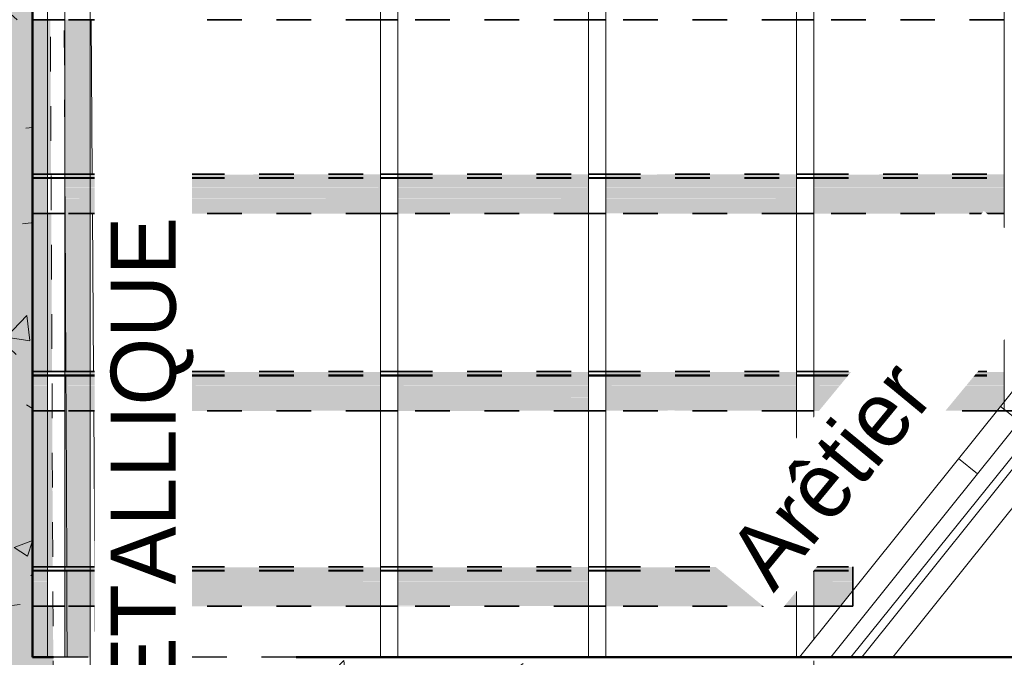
# Model space of a CAD drawing. Header units: metres. Extents: x -16.9 to 14.1, y -9.7 to 11.
# Tile 651 of 656: x 6 to 8.9, y 2.6 to 4.4. Entities that reach past the tile are written whole.
import ezdxf

# ---------------------------------------------------------------- set-up
doc = ezdxf.new("R2010")
doc.units = ezdxf.units.M
doc.linetypes.add('Tiret', pattern=[0.00635, 0.003175, -0.003175])
for name, color, linetype, lineweight in [('A-DETL', 90, 'Continuous', 18), ('A-DETL-GENF', 92, 'Continuous', 18), ('A-ROOF', 132, 'Continuous', 18), ('A-WALL', 113, 'Continuous', 25), ('A-WALL-HDLN', 110, 'Tiret', 25), ('A-WALL-PATT', 111, 'Continuous', 50), ('G-ANNO-SYMB', 111, 'Continuous', 9), ('G-ANNO-TEXT', 231, 'Continuous', 9), ('S-BEAM', 12, 'Continuous', 18), ('S-BEAM-HDLN', 1, 'Tiret', 18)]:
    doc.layers.add(name, color=color, linetype=linetype, lineweight=lineweight)
doc.styles.add('Bodoni MT_B_I', font='BOD_BI.TTF', dxfattribs={"height": 0.1875})
pattern_1 = [(50, (0, 0), (0.546555, -0.047815), [0.05715, -0.62865]), (355, (0, 0), (-0.105728, 0.573166), [0.04572, -0.50292]), (100.451, (0.04555, -0.004), (0.440828, 0.52535), [0.04857, -0.53427]), (46.184, (0, 0.1524), (0.813237, -0.12613), [0.08572, -0.94297]), (96.636, (0.0678, 0.1419), (0.71221, 0.74229), [0.07286, -0.80141]), (351.184, (0, 0.1524), (0.712217, 0.742274), [0.06858, -0.75438]), (21, (0.0762, 0.1143), (0.454846, -0.306795), [0.05715, -0.62865]), (326, (0.0762, 0.1143), (0.185405, 0.55256), [0.04572, -0.50292]), (71.451, (0.1141, 0.08873), (0.64025, 0.245763), [0.04857, -0.53427]), (37.5, (0, 0), (0.009261, 0.2536672), [0.02515, -0.47168, 0.02515, -0.48539, -0.50482]), (37.5, (0, 0), (0.009261, 0.2536672), [-1.007, 0.02515, -0.47968]), (7.5, (0, 0), (0.200456, 0.300546), [0.02515, -0.26594, 0.02515, -0.46025, -0.1924]), (7.5, (0, 0), (0.200456, 0.300546), [-0.77648, 0.02515, -0.16726]), (327.5, (-0.16993, 0), (0.406768, -0.0171882), [0.02515, -0.16535, 0.02515, -0.56921, -0.78867]), (327.5, (-0.16993, 0), (0.406768, -0.0171882), [-0.78486, 0.02515, -0.76352]), (317.5, (-0.24613, 0), (0.444383, 0.076279), [0.02515, -0.2225, 0.02515, -0.36957, -0.56007]), (317.5, (-0.24613, 0), (0.444383, 0.076279), [-0.64237, 0.02515, -0.53492])]

# ---------------------------------------------------------------- blocks, each defined once
blk = doc.blocks.new('Ossature 1 - Ossature 1-5033209-PH R_1 PROJET toiture haute')
at = {"layer": 'S-BEAM', "linetype": 'Tiret'}
h = blk.add_hatch(color=256, dxfattribs=at)
h.paths.add_polyline_path([(6.1199, 1.4244), (6.1319, 1.4245), (6.1314, 1.545), (6.1199, 1.545)])
h.paths.add_polyline_path([(6.1199, 1.6581), (6.1309, 1.6581), (6.1286, 2.1479), (6.1199, 2.1479), (6.1199, 1.799)])
h.paths.add_polyline_path([(6.1199, 2.261), (6.1281, 2.261), (6.1272, 2.4522), (6.1199, 2.4522)])
h.paths.add_polyline_path([(6.1199, 2.5622), (6.1267, 2.5622), (6.126, 2.7094), (6.1199, 2.7094), (6.1199, 2.6487)])
h.paths.add_polyline_path([(6.1199, 2.8226), (6.1255, 2.8226), (6.1235, 3.2727), (6.1199, 3.2727), (6.1199, 3.0736)])
h.paths.add_polyline_path([(6.123, 3.3859), (6.1209, 3.8419), (6.1199, 3.8419), (6.1199, 3.3859)])
at = {"layer": 'S-BEAM'}
for p, q in [((6.1203, 3.955), (6.1199, 4.0521)), ((6.123, 3.3858), (6.1209, 3.8419)), ((6.1255, 2.8226), (6.1235, 3.2727)), ((6.1267, 2.5622), (6.126, 2.7094))]:
    blk.add_line(p, q, dxfattribs=at)
at = {"layer": 'S-BEAM-HDLN'}
for p, q in [((6.0749, 5.1517), (6.0919, 1.4243)), ((6.1198, 4.0697), (6.1149, 5.1519)), ((6.1209, 3.8419), (6.1203, 3.955)), ((6.1235, 3.2728), (6.123, 3.3858)), ((6.126, 2.7095), (6.1255, 2.8225))]:
    blk.add_line(p, q, dxfattribs=at)

msp = doc.modelspace()

# ---------------------------------------------------------------- hatches: boundary and pattern name
at = {"layer": 'A-DETL-GENF'}
h = msp.add_hatch(color=10, dxfattribs=at)
h.paths.add_polyline_path([(-9.3301, 1.264), (-9.2502, 1.264), (-9.2502, 1.5205), (-9.3301, 1.5205), (-9.3301, 1.3741)])
h.paths.add_polyline_path([(-6.5209, 1.264), (6.2436, 1.264), (6.2436, 1.545), (6.1814, 1.545), (6.1819, 1.4245), (6.1419, 1.4243), (6.1414, 1.545), (6.0769, 1.5453), (6.0769, 1.6581), (6.1408, 1.6581), (6.1378, 2.1479), (6.0769, 2.1482), (6.0769, 2.261), (6.1381, 2.261), (6.136, 2.7094), (6.0769, 2.7098), (6.0769, 2.8226), (6.1355, 2.8226), (6.1335, 3.2727), (6.0769, 3.2731), (6.0769, 3.3859), (6.133, 3.3859), (6.1309, 3.8419), (6.0769, 3.8422), (6.0769, 3.955), (6.1303, 3.955), (6.1283, 4.4009), (6.0769, 4.4013), (6.0769, 4.5141), (6.1278, 4.5141), (6.1249, 4.9701), (6.0769, 4.9704), (6.0769, 5.0832), (6.1252, 5.0832), (6.1249, 5.1517), (6.1649, 5.1519), (6.1652, 5.0832), (6.2436, 5.0832), (6.2436, 5.7976), (-9.3301, 5.7371), (-9.3301, 5.0709), (-9.2502, 5.0709), (-9.2502, 5.0917), (-9.2102, 5.0917), (-9.2102, 4.8331), (5.8886, 4.8329), (5.8886, 4.721), (-9.2102, 4.721), (-9.2102, 4.1726), (5.8886, 4.1725), (5.8886, 4.0605), (-9.2102, 4.0605), (-9.2102, 3.5154), (5.8886, 3.5152), (5.8886, 3.4033), (-9.2102, 3.4033), (-9.2102, 2.8558), (5.8886, 2.8556), (5.8886, 2.7436), (-9.2102, 2.7436), (-9.2102, 2.1957), (5.8886, 2.1955), (5.8887, 2.0836), (-9.2102, 2.0836), (-9.2102, 1.5316), (1.9838, 1.5316), (1.9838, 1.6304), (2.7838, 1.6304), (2.7838, 1.5316), (2.8988, 1.5316), (2.8988, 1.6304), (3.6988, 1.6304), (3.6988, 1.5316), (5.8887, 1.5314), (5.8887, 1.4195), (-9.2102, 1.4195), (-9.2102, 1.264), (-6.9726, 1.264)])
h.paths.add_polyline_path([(-9.2502, 1.6337), (-9.2502, 2.1289), (-9.3301, 2.1289), (-9.3301, 1.6337)])
h.paths.add_polyline_path([(6.1819, 1.6581), (6.2436, 1.6581), (6.2436, 2.1479), (6.1786, 2.1479), (6.1809, 1.6581)])
h.paths.add_polyline_path([(-9.2502, 2.2421), (-9.2502, 2.6859), (-9.3301, 2.6859), (-9.3301, 2.2421)])
h.paths.add_polyline_path([(6.1781, 2.261), (6.2436, 2.261), (6.2436, 2.4522), (6.1772, 2.4522)])
h.paths.add_polyline_path([(6.1767, 2.5622), (6.2436, 2.5622), (6.2436, 2.7094), (6.176, 2.7094), (6.1763, 2.6487)])
h.paths.add_polyline_path([(-9.3301, 2.799), (-9.2502, 2.799), (-9.2502, 3.2534), (-9.3301, 3.2534), (-9.3301, 3.0736)])
h.paths.add_polyline_path([(6.1819, 2.8226), (6.2436, 2.8226), (6.2436, 3.2727), (6.1735, 3.2727), (6.1755, 2.8226)])
h.paths.add_polyline_path([(-9.2502, 3.3666), (-9.2502, 3.8267), (-9.3301, 3.8267), (-9.3301, 3.3666)])
h.paths.add_polyline_path([(6.1819, 3.3859), (6.2436, 3.3859), (6.2436, 3.8419), (6.1709, 3.8419), (6.173, 3.3859)])
h.paths.add_polyline_path([(-9.2502, 3.9398), (-9.2502, 4.3877), (-9.3301, 4.3877), (-9.3301, 3.9398)])
h.paths.add_polyline_path([(6.1819, 3.955), (6.2436, 3.955), (6.2436, 4.4009), (6.1683, 4.4009), (6.1703, 3.955)])
h.paths.add_polyline_path([(-9.3301, 4.5008), (-9.2502, 4.5008), (-9.2502, 4.9577), (-9.3301, 4.9577), (-9.3301, 4.773)])
h.paths.add_polyline_path([(6.1678, 4.5141), (6.2436, 4.5141), (6.2436, 4.9701), (6.1657, 4.9701), (6.1666, 4.773)])
h.paths.add_polyline_path([(5.8885, 5.1952), (-9.2303, 5.1952), (-9.2303, 5.3073), (5.8885, 5.3071), (5.8885, 5.1961)])
at = {"layer": 'A-WALL-PATT', "lineweight": 18}
h = msp.add_hatch(dxfattribs=at)
h.set_pattern_fill('FP_1', color=256, style=0, pattern_type=2)
h.set_pattern_definition(pattern_1)
h.paths.add_polyline_path([(5.8569, -1.4335), (6.0769, -1.4335), (6.0769, -1.3975), (5.8569, -1.3975)])
h.paths.add_polyline_path([(5.8569, -0.1975), (6.0769, -0.1975), (6.0769, 5.1511), (5.8569, 5.1503), (5.8569, -0.1878)])
h = msp.add_hatch(dxfattribs=at)
h.set_pattern_fill('FP_1', color=256, style=0, pattern_type=2)
h.set_pattern_definition(pattern_1)
h.paths.add_polyline_path([(9.7408, 2.4522), (9.9241, 2.4522), (9.9241, 2.5622), (6.8378, 2.5622), (6.8378, 2.4522), (9.2891, 2.4522)])
h.paths.add_polyline_path([(6.0769, 2.4522), (6.1378, 2.4522), (6.1378, 2.5622), (6.0769, 2.5622)])
at = {"layer": 'S-BEAM'}
h = msp.add_hatch(color=9, dxfattribs=at)
h.paths.add_polyline_path([(9.2891, 3.9451), (9.353, 3.9451), (9.353, 3.9543), (8.9309, 3.9543), (8.9309, 3.9451)])
h.paths.add_polyline_path([(8.8809, 3.9451), (8.8809, 3.9543), (8.3309, 3.9543), (8.3309, 3.9451), (8.3856, 3.9451)])
h.paths.add_polyline_path([(8.2809, 3.9451), (8.2809, 3.9543), (7.7309, 3.9543), (7.7309, 3.9451)])
h.paths.add_polyline_path([(7.6809, 3.9451), (7.6809, 3.9543), (7.1309, 3.9543), (7.1309, 3.9451), (7.4822, 3.9451)])
h.paths.add_polyline_path([(7.0809, 3.9451), (7.0809, 3.9543), (6.5309, 3.9543), (6.5309, 3.9451), (6.5788, 3.9451)])
h.paths.add_polyline_path([(6.4809, 3.9451), (6.4809, 3.9543), (6.1699, 3.9543), (6.1699, 3.9451)])
h.paths.add_polyline_path([(6.1199, 3.9451), (6.1199, 3.9543), (6.0769, 3.9543), (6.0769, 3.9451)])
h = msp.add_hatch(color=9, dxfattribs=at)
h.paths.add_polyline_path([(8.8809, 3.9543), (8.8809, 3.955), (8.3856, 3.9543)])
h.paths.add_polyline_path([(8.2809, 3.9543), (8.2809, 3.955), (7.7309, 3.9543)])
h.paths.add_polyline_path([(7.6809, 3.9543), (7.6809, 3.955), (7.4822, 3.9543)])
h.paths.add_polyline_path([(7.0809, 3.9543), (7.0809, 3.955), (6.5788, 3.9543)])
h.paths.add_polyline_path([(6.4809, 3.9543), (6.4809, 3.955), (6.1699, 3.9543)])
h = msp.add_hatch(color=9, dxfattribs=at)
h.paths.add_polyline_path([(9.2891, 3.9435), (9.353, 3.9435), (9.353, 3.9451), (8.9309, 3.9451), (8.9309, 3.9435)])
h.paths.add_polyline_path([(8.8809, 3.9435), (8.8809, 3.9451), (8.3309, 3.9451), (8.3309, 3.9435), (8.3856, 3.9435)])
h.paths.add_polyline_path([(8.2809, 3.9435), (8.2809, 3.9451), (7.7309, 3.9451), (7.7309, 3.9435)])
h.paths.add_polyline_path([(7.6809, 3.9435), (7.6809, 3.9451), (7.1309, 3.9451), (7.1309, 3.9435), (7.4822, 3.9435)])
h.paths.add_polyline_path([(7.0809, 3.9435), (7.0809, 3.9451), (6.5309, 3.9451), (6.5309, 3.9435), (6.5788, 3.9435)])
h.paths.add_polyline_path([(6.4809, 3.9435), (6.4809, 3.9451), (6.1699, 3.9451), (6.1699, 3.9435)])
h.paths.add_polyline_path([(6.1199, 3.9435), (6.1199, 3.9451), (6.0769, 3.9451), (6.0769, 3.9435)])
h = msp.add_hatch(color=9, dxfattribs=at)
h.paths.add_polyline_path([(9.353, 3.917), (9.353, 3.9435), (8.9309, 3.9435), (8.9309, 3.917), (9.3477, 3.917)])
h.paths.add_polyline_path([(8.8809, 3.917), (8.8809, 3.9435), (8.3309, 3.9435), (8.3309, 3.917), (8.3856, 3.917)])
h.paths.add_polyline_path([(8.2809, 3.917), (8.2809, 3.9435), (7.7309, 3.9435), (7.7309, 3.917)])
h.paths.add_polyline_path([(7.6809, 3.917), (7.6809, 3.9435), (7.1309, 3.9435), (7.1309, 3.917), (7.4822, 3.917)])
h.paths.add_polyline_path([(7.0809, 3.917), (7.0809, 3.9435), (6.5309, 3.9435), (6.5309, 3.917), (6.5788, 3.917)])
h.paths.add_polyline_path([(6.4809, 3.917), (6.4809, 3.9435), (6.1699, 3.9435), (6.1699, 3.917)])
h.paths.add_polyline_path([(6.0769, 3.917), (6.1199, 3.917), (6.1199, 3.9435), (6.0769, 3.9435), (6.0769, 3.9233)])
h = msp.add_hatch(color=9, dxfattribs=at)
h.paths.add_polyline_path([(9.353, 3.9142), (9.353, 3.917), (8.9309, 3.9161), (8.9309, 3.9142), (9.3477, 3.9142)])
h.paths.add_polyline_path([(8.8809, 3.9142), (8.8809, 3.917), (8.3309, 3.9163), (8.3309, 3.9142), (8.3856, 3.9142)])
h.paths.add_polyline_path([(8.2809, 3.9142), (8.2809, 3.917), (7.7309, 3.9165), (7.7309, 3.9142)])
h.paths.add_polyline_path([(7.6809, 3.9142), (7.6809, 3.917), (7.1309, 3.9167), (7.1309, 3.9142), (7.4822, 3.9142)])
h.paths.add_polyline_path([(7.0809, 3.9142), (7.0809, 3.917), (6.5309, 3.9168), (6.5309, 3.9142), (6.5788, 3.9142)])
h.paths.add_polyline_path([(6.4809, 3.9142), (6.4809, 3.917), (6.1699, 3.9169), (6.1699, 3.9142)])
h.paths.add_polyline_path([(6.1199, 3.9142), (6.1199, 3.917), (6.0769, 3.917), (6.0769, 3.9142)])
h = msp.add_hatch(color=9, dxfattribs=at)
h.paths.add_polyline_path([(9.2891, 3.8844), (9.3486, 3.8844), (9.353, 3.8898), (9.353, 3.9142), (8.9309, 3.9142), (8.9309, 3.8844)])
h.paths.add_polyline_path([(8.8809, 3.8844), (8.8809, 3.9142), (8.3309, 3.9142), (8.3309, 3.8844), (8.3856, 3.8844)])
h.paths.add_polyline_path([(8.2809, 3.8844), (8.2809, 3.9142), (7.7309, 3.9142), (7.7309, 3.8844)])
h.paths.add_polyline_path([(7.6809, 3.8844), (7.6809, 3.9142), (7.1309, 3.9142), (7.1309, 3.8844), (7.4822, 3.8844)])
h.paths.add_polyline_path([(7.0809, 3.8844), (7.0809, 3.9142), (6.5309, 3.9142), (6.5309, 3.8844), (6.5788, 3.8844)])
h.paths.add_polyline_path([(6.4809, 3.8844), (6.4809, 3.9142), (6.1699, 3.9142), (6.1699, 3.8844)])
h.paths.add_polyline_path([(6.0769, 3.8844), (6.1199, 3.8844), (6.1199, 3.9142), (6.0769, 3.9142)])
h = msp.add_hatch(color=9, dxfattribs=at)
h.paths.add_polyline_path([(9.3442, 3.8788), (9.3477, 3.8844), (8.9309, 3.8844), (8.9309, 3.8788), (9.2891, 3.8788)])
h.paths.add_polyline_path([(8.8696, 3.8788), (8.8809, 3.8791), (8.8809, 3.8844), (8.3309, 3.8844), (8.3309, 3.8788), (8.3856, 3.8788)])
h.paths.add_polyline_path([(8.2809, 3.8788), (8.2809, 3.8844), (7.7309, 3.8836), (7.7309, 3.8788)])
h.paths.add_polyline_path([(7.6809, 3.8788), (7.6809, 3.8844), (7.1309, 3.8838), (7.1309, 3.8788), (7.4822, 3.8788)])
h.paths.add_polyline_path([(7.0809, 3.8788), (7.0809, 3.8844), (6.5309, 3.8841), (6.5309, 3.8788), (6.5788, 3.8788)])
h.paths.add_polyline_path([(6.4809, 3.8788), (6.4809, 3.8844), (6.1699, 3.8843), (6.1699, 3.8788)])
h.paths.add_polyline_path([(6.1199, 3.8788), (6.1199, 3.8844), (6.0769, 3.8844), (6.0769, 3.8788)])
h = msp.add_hatch(color=9, dxfattribs=at)
h.paths.add_polyline_path([(9.2891, 3.8436), (9.316, 3.8436), (9.3442, 3.8788), (8.9309, 3.8788), (8.9309, 3.8436)])
h.paths.add_polyline_path([(8.8809, 3.8436), (8.8809, 3.8788), (8.3309, 3.8788), (8.3309, 3.8436), (8.8696, 3.8436)])
h.paths.add_polyline_path([(8.2809, 3.8436), (8.2809, 3.8788), (7.7309, 3.8788), (7.7309, 3.8436)])
h.paths.add_polyline_path([(7.6809, 3.8436), (7.6809, 3.8788), (7.1309, 3.8788), (7.1309, 3.8436), (7.4822, 3.8436)])
h.paths.add_polyline_path([(7.0809, 3.8436), (7.0809, 3.8788), (6.5309, 3.8788), (6.5309, 3.8436), (6.5788, 3.8436)])
h.paths.add_polyline_path([(6.4809, 3.8436), (6.4809, 3.8788), (6.1699, 3.8788), (6.1699, 3.8436)])
h.paths.add_polyline_path([(6.0769, 3.8436), (6.1199, 3.8436), (6.1199, 3.8788), (6.0769, 3.8788)])
h = msp.add_hatch(color=9, dxfattribs=at)
h.paths.add_polyline_path([(9.3146, 3.8419), (9.316, 3.8436), (8.9309, 3.8436), (8.9309, 3.8419), (9.2891, 3.8419)])
h.paths.add_polyline_path([(8.8809, 3.8419), (8.8809, 3.8436), (8.3309, 3.8436), (8.3309, 3.8419), (8.8696, 3.8419)])
h.paths.add_polyline_path([(8.2809, 3.8419), (8.2809, 3.8436), (7.7309, 3.8429), (7.7309, 3.8419)])
h.paths.add_polyline_path([(7.6809, 3.8419), (7.6809, 3.8436), (7.1309, 3.8431), (7.1309, 3.8419), (7.4822, 3.8419)])
h.paths.add_polyline_path([(7.0809, 3.8419), (7.0809, 3.8436), (6.5309, 3.8434), (6.5309, 3.8419), (6.5788, 3.8419)])
h.paths.add_polyline_path([(6.4809, 3.8419), (6.4809, 3.8436), (6.1699, 3.8435), (6.1699, 3.8419)])
h.paths.add_polyline_path([(6.0769, 3.8419), (6.1199, 3.8422), (6.1199, 3.8436), (6.0769, 3.8436), (6.0769, 3.8422)])
msp.add_hatch(color=9, dxfattribs=at).paths.add_polyline_path([(6.1199, 3.3852), (6.1199, 3.3859), (6.0769, 3.3852)])
h = msp.add_hatch(color=9, dxfattribs=at)
h.paths.add_polyline_path([(6.1199, 3.376), (6.1199, 3.3852), (6.0769, 3.3852), (6.0769, 3.376)])
h.paths.add_polyline_path([(6.1699, 3.376), (6.4809, 3.376), (6.4809, 3.3852), (6.1699, 3.3852)])
h.paths.add_polyline_path([(6.5309, 3.376), (7.0809, 3.376), (7.0809, 3.3852), (6.5309, 3.3852)])
h.paths.add_polyline_path([(7.1309, 3.376), (7.6809, 3.376), (7.6809, 3.3852), (7.1309, 3.3852)])
h.paths.add_polyline_path([(7.7309, 3.376), (8.2809, 3.376), (8.2809, 3.3852), (7.7309, 3.3852)])
h.paths.add_polyline_path([(8.3309, 3.376), (8.8809, 3.376), (8.8809, 3.3852), (8.3309, 3.3852)])
h = msp.add_hatch(color=9, dxfattribs=at)
h.paths.add_polyline_path([(6.1199, 3.3743), (6.1199, 3.376), (6.0769, 3.376), (6.0769, 3.3743)])
h.paths.add_polyline_path([(6.1699, 3.3743), (6.4809, 3.3743), (6.4809, 3.376), (6.1699, 3.376)])
h.paths.add_polyline_path([(6.5309, 3.3743), (7.0809, 3.3743), (7.0809, 3.376), (6.5309, 3.376)])
h.paths.add_polyline_path([(7.1309, 3.3743), (7.6809, 3.3743), (7.6809, 3.376), (7.1309, 3.376)])
h.paths.add_polyline_path([(7.7309, 3.3743), (8.2809, 3.3743), (8.2809, 3.376), (7.7309, 3.376)])
h.paths.add_polyline_path([(8.3309, 3.3743), (8.8809, 3.3743), (8.8809, 3.376), (8.3309, 3.376)])
h = msp.add_hatch(color=9, dxfattribs=at)
h.paths.add_polyline_path([(6.1199, 3.3478), (6.1199, 3.3743), (6.0769, 3.3743), (6.0769, 3.3478)])
h.paths.add_polyline_path([(6.1699, 3.3478), (6.4809, 3.3478), (6.4809, 3.3743), (6.1699, 3.3743)])
h.paths.add_polyline_path([(6.5309, 3.3478), (7.0809, 3.3478), (7.0809, 3.3743), (6.5309, 3.3743)])
h.paths.add_polyline_path([(7.1309, 3.3478), (7.6809, 3.3478), (7.6809, 3.3743), (7.1309, 3.3743)])
h.paths.add_polyline_path([(7.7309, 3.3478), (8.2809, 3.3478), (8.2809, 3.3743), (7.7309, 3.3743)])
h.paths.add_polyline_path([(8.3309, 3.3478), (8.8809, 3.3478), (8.8809, 3.3743), (8.3309, 3.3743)])
h = msp.add_hatch(color=9, dxfattribs=at)
h.paths.add_polyline_path([(6.1699, 3.345), (6.4809, 3.3458), (6.4809, 3.3478), (6.1699, 3.3478), (6.1699, 3.3458)])
h.paths.add_polyline_path([(6.0769, 3.345), (6.1199, 3.3458), (6.1199, 3.3478), (6.0769, 3.3478), (6.0769, 3.3458)])
h.paths.add_polyline_path([(6.5309, 3.345), (7.0809, 3.3458), (7.0809, 3.3478), (6.5309, 3.3477), (6.5309, 3.3457)])
h.paths.add_polyline_path([(7.1309, 3.345), (7.6809, 3.3458), (7.6809, 3.3478), (7.1309, 3.3474), (7.1309, 3.3455)])
h.paths.add_polyline_path([(7.7309, 3.345), (8.2809, 3.3458), (8.2809, 3.3478), (7.7309, 3.3472), (7.7309, 3.3454)])
h.paths.add_polyline_path([(8.3309, 3.345), (8.8809, 3.3458), (8.8809, 3.3478), (8.3309, 3.347), (8.3309, 3.3452)])
h = msp.add_hatch(color=9, dxfattribs=at)
h.paths.add_polyline_path([(6.1199, 3.3152), (6.1199, 3.345), (6.0769, 3.345), (6.0769, 3.3152)])
h.paths.add_polyline_path([(6.1699, 3.3152), (6.4809, 3.3152), (6.4809, 3.345), (6.1699, 3.345)])
h.paths.add_polyline_path([(6.5309, 3.3152), (7.0809, 3.3152), (7.0809, 3.345), (6.5309, 3.345)])
h.paths.add_polyline_path([(7.1309, 3.3152), (7.6809, 3.3152), (7.6809, 3.345), (7.1309, 3.345)])
h.paths.add_polyline_path([(7.7309, 3.3152), (8.2809, 3.3152), (8.2809, 3.345), (7.7309, 3.345)])
h.paths.add_polyline_path([(8.3309, 3.3152), (8.8809, 3.3152), (8.8809, 3.345), (8.3309, 3.345)])
h = msp.add_hatch(color=9, dxfattribs=at)
h.paths.add_polyline_path([(6.0769, 3.3096), (6.1199, 3.3096), (6.1199, 3.3152), (6.0769, 3.3152), (6.0769, 3.3116)])
h.paths.add_polyline_path([(6.1699, 3.3096), (6.4809, 3.3096), (6.4809, 3.3152), (6.1699, 3.3151), (6.1699, 3.3115)])
h.paths.add_polyline_path([(6.5309, 3.3096), (7.0809, 3.3096), (7.0809, 3.3152), (6.5309, 3.3149), (6.5309, 3.3113)])
h.paths.add_polyline_path([(7.1309, 3.3096), (7.6809, 3.3105), (7.6809, 3.3152), (7.1309, 3.3146), (7.1309, 3.3109)])
h.paths.add_polyline_path([(7.7309, 3.3096), (8.2809, 3.3101), (8.2809, 3.3152), (7.7309, 3.3152), (7.7309, 3.3104)])
h.paths.add_polyline_path([(8.3309, 3.3096), (8.8809, 3.3096), (8.8809, 3.3152), (8.3309, 3.3152), (8.3309, 3.31)])
h = msp.add_hatch(color=9, dxfattribs=at)
h.paths.add_polyline_path([(6.1199, 3.2744), (6.1199, 3.3096), (6.0769, 3.3096), (6.0769, 3.2744)])
h.paths.add_polyline_path([(6.1699, 3.2744), (6.4809, 3.2744), (6.4809, 3.3096), (6.1699, 3.3096)])
h.paths.add_polyline_path([(6.5309, 3.2744), (7.0809, 3.2744), (7.0809, 3.3096), (6.5309, 3.3096)])
h.paths.add_polyline_path([(7.1309, 3.2744), (7.6809, 3.2744), (7.6809, 3.3096), (7.1309, 3.3096)])
h.paths.add_polyline_path([(7.7309, 3.2744), (8.2809, 3.2744), (8.2809, 3.3096), (7.7309, 3.3096)])
h.paths.add_polyline_path([(8.3309, 3.2744), (8.8605, 3.2744), (8.8809, 3.2999), (8.8809, 3.3096), (8.3309, 3.3096)])
h = msp.add_hatch(color=9, dxfattribs=at)
h.paths.add_polyline_path([(6.1699, 3.2727), (6.4809, 3.2731), (6.4809, 3.2744), (6.1699, 3.2744), (6.1699, 3.2731)])
h.paths.add_polyline_path([(6.0769, 3.2727), (6.1199, 3.2731), (6.1199, 3.2744), (6.0769, 3.2744), (6.0769, 3.2731)])
h.paths.add_polyline_path([(6.5309, 3.2727), (7.0809, 3.2731), (7.0809, 3.2744), (6.5309, 3.2742), (6.5309, 3.273)])
h.paths.add_polyline_path([(7.1309, 3.2727), (7.6809, 3.2731), (7.6809, 3.2744), (7.1309, 3.2739), (7.1309, 3.2729)])
h.paths.add_polyline_path([(7.7309, 3.2727), (8.2809, 3.2734), (8.2809, 3.2744), (7.7309, 3.2736), (7.7309, 3.2729)])
h.paths.add_polyline_path([(8.3309, 3.2727), (8.8594, 3.2731), (8.8605, 3.2744), (8.3309, 3.2744), (8.3309, 3.2728)])
h = msp.add_hatch(color=9, dxfattribs=at)
h.paths.add_polyline_path([(8.4439, 2.8219), (8.4439, 2.8226), (8.3856, 2.8219)])
h.paths.add_polyline_path([(8.2809, 2.8219), (8.2809, 2.8226), (7.9339, 2.8219)])
h.paths.add_polyline_path([(7.6809, 2.8219), (7.6809, 2.8226), (7.4822, 2.8219)])
h.paths.add_polyline_path([(6.4809, 2.8219), (6.4809, 2.8226), (6.1699, 2.8219)])
h.paths.add_polyline_path([(6.1199, 2.8219), (6.1199, 2.8226), (6.0769, 2.8219)])
h = msp.add_hatch(color=9, dxfattribs=at)
h.paths.add_polyline_path([(8.3856, 2.8127), (8.4439, 2.8127), (8.4439, 2.8219), (8.3309, 2.8219), (8.3309, 2.8127)])
h.paths.add_polyline_path([(8.2809, 2.8127), (8.2809, 2.8219), (7.7309, 2.8219), (7.7309, 2.8127), (7.9339, 2.8127)])
h.paths.add_polyline_path([(7.6809, 2.8127), (7.6809, 2.8219), (7.1309, 2.8219), (7.1309, 2.8127), (7.4822, 2.8127)])
h.paths.add_polyline_path([(6.5788, 2.8127), (7.0809, 2.8127), (7.0809, 2.8219), (6.5309, 2.8219), (6.5309, 2.8127)])
h.paths.add_polyline_path([(6.4809, 2.8127), (6.4809, 2.8219), (6.1699, 2.8219), (6.1699, 2.8127)])
h.paths.add_polyline_path([(6.1199, 2.8127), (6.1199, 2.8219), (6.0769, 2.8219), (6.0769, 2.8127)])
h = msp.add_hatch(color=9, dxfattribs=at)
h.paths.add_polyline_path([(8.2809, 2.8111), (8.2809, 2.8127), (7.7309, 2.8127), (7.7309, 2.8111), (7.9339, 2.8111)])
h.paths.add_polyline_path([(8.3309, 2.8111), (8.4439, 2.8111), (8.4439, 2.8127), (8.3309, 2.8127)])
h.paths.add_polyline_path([(7.6809, 2.8111), (7.6809, 2.8127), (7.1309, 2.8127), (7.1309, 2.8111), (7.4822, 2.8111)])
h.paths.add_polyline_path([(6.5788, 2.8111), (7.0809, 2.8111), (7.0809, 2.8127), (6.5309, 2.8127), (6.5309, 2.8111)])
h.paths.add_polyline_path([(6.4809, 2.8111), (6.4809, 2.8127), (6.1699, 2.8127), (6.1699, 2.8111)])
h.paths.add_polyline_path([(6.1199, 2.8111), (6.1199, 2.8127), (6.0769, 2.8127), (6.0769, 2.8111)])
h = msp.add_hatch(color=9, dxfattribs=at)
h.paths.add_polyline_path([(8.4439, 2.7845), (8.4439, 2.8111), (8.3309, 2.8111), (8.3309, 2.7845), (8.3856, 2.7845)])
h.paths.add_polyline_path([(8.2809, 2.7845), (8.2809, 2.8111), (7.7309, 2.8111), (7.7309, 2.7845), (7.9339, 2.7845)])
h.paths.add_polyline_path([(7.1309, 2.7845), (7.6809, 2.7845), (7.6809, 2.8111), (7.1309, 2.8111)])
h.paths.add_polyline_path([(7.0809, 2.7845), (7.0809, 2.8111), (6.5309, 2.8111), (6.5309, 2.7845), (7.0305, 2.7845)])
h.paths.add_polyline_path([(6.4809, 2.7845), (6.4809, 2.8111), (6.1699, 2.8111), (6.1699, 2.7845)])
h.paths.add_polyline_path([(6.1199, 2.7845), (6.1199, 2.8111), (6.0769, 2.8111), (6.0769, 2.7845)])
h = msp.add_hatch(color=9, dxfattribs=at)
h.paths.add_polyline_path([(8.3856, 2.7817), (8.4439, 2.7825), (8.4439, 2.7845), (8.3309, 2.7845), (8.3309, 2.7817)])
h.paths.add_polyline_path([(8.2809, 2.7817), (8.2809, 2.7845), (7.7309, 2.7839), (7.7309, 2.7817), (7.9339, 2.7817)])
h.paths.add_polyline_path([(7.0305, 2.7817), (7.0809, 2.7825), (7.0809, 2.7845), (6.5309, 2.7843), (6.5309, 2.7817), (6.5788, 2.7817)])
h.paths.add_polyline_path([(7.1309, 2.7817), (7.6809, 2.7825), (7.6809, 2.7845), (7.1309, 2.7841), (7.1309, 2.7822)])
h.paths.add_polyline_path([(6.4809, 2.7817), (6.4809, 2.7845), (6.1699, 2.7845), (6.1699, 2.7817)])
h.paths.add_polyline_path([(6.0769, 2.7817), (6.1199, 2.7825), (6.1199, 2.7845), (6.0769, 2.7845), (6.0769, 2.7825)])
h = msp.add_hatch(color=9, dxfattribs=at)
h.paths.add_polyline_path([(8.2809, 2.7519), (8.2809, 2.7817), (7.7309, 2.7817), (7.7309, 2.7519), (7.9339, 2.7519)])
h.paths.add_polyline_path([(8.4423, 2.7519), (8.4439, 2.7538), (8.4439, 2.7817), (8.3309, 2.7817), (8.3309, 2.7519), (8.3856, 2.7519)])
h.paths.add_polyline_path([(7.0305, 2.7519), (7.0809, 2.7519), (7.0809, 2.7817), (6.5309, 2.7817), (6.5309, 2.7519), (6.5788, 2.7519)])
h.paths.add_polyline_path([(7.4822, 2.7519), (7.6809, 2.7519), (7.6809, 2.7817), (7.1309, 2.7817), (7.1309, 2.7519)])
h.paths.add_polyline_path([(6.4809, 2.7519), (6.4809, 2.7817), (6.1699, 2.7817), (6.1699, 2.7519)])
h.paths.add_polyline_path([(6.0769, 2.7519), (6.1199, 2.7519), (6.1199, 2.7817), (6.0769, 2.7817)])
h = msp.add_hatch(color=9, dxfattribs=at)
h.paths.add_polyline_path([(8.3856, 2.7464), (8.4379, 2.7464), (8.4423, 2.7519), (8.3309, 2.7519), (8.3309, 2.7464)])
h.paths.add_polyline_path([(8.2809, 2.7464), (8.2809, 2.7519), (7.7309, 2.7519), (7.7309, 2.7464), (7.9339, 2.7464)])
h.paths.add_polyline_path([(7.4822, 2.7464), (7.6809, 2.747), (7.6809, 2.7519), (7.1309, 2.7512), (7.1309, 2.7464)])
h.paths.add_polyline_path([(6.5309, 2.7464), (7.0809, 2.7464), (7.0809, 2.7519), (6.5309, 2.7516), (6.5309, 2.7479)])
h.paths.add_polyline_path([(6.4809, 2.7464), (6.4809, 2.7519), (6.1699, 2.7519), (6.1699, 2.7464)])
h.paths.add_polyline_path([(6.1199, 2.7464), (6.1199, 2.7519), (6.0769, 2.7519), (6.0769, 2.7464)])
h = msp.add_hatch(color=9, dxfattribs=at)
h.paths.add_polyline_path([(8.3856, 2.7111), (8.4097, 2.7111), (8.4379, 2.7464), (8.3309, 2.7464), (8.3309, 2.7111)])
h.paths.add_polyline_path([(8.2809, 2.7111), (8.2809, 2.7464), (7.7309, 2.7464), (7.7309, 2.7111), (7.9339, 2.7111)])
h.paths.add_polyline_path([(7.6809, 2.7111), (7.6809, 2.7464), (7.1309, 2.7464), (7.1309, 2.7111), (7.4822, 2.7111)])
h.paths.add_polyline_path([(6.5788, 2.7111), (7.0809, 2.7111), (7.0809, 2.7464), (6.5309, 2.7464), (6.5309, 2.7111)])
h.paths.add_polyline_path([(6.4809, 2.7111), (6.4809, 2.7464), (6.1699, 2.7464), (6.1699, 2.7111)])
h.paths.add_polyline_path([(6.1199, 2.7111), (6.1199, 2.7464), (6.0769, 2.7464), (6.0769, 2.7111)])
h = msp.add_hatch(color=9, dxfattribs=at)
h.paths.add_polyline_path([(8.3309, 2.7094), (8.4086, 2.7098), (8.4097, 2.7111), (8.3309, 2.7111), (8.3309, 2.7095)])
h.paths.add_polyline_path([(8.2809, 2.7094), (8.2809, 2.7111), (7.7309, 2.7111), (7.7309, 2.7094), (7.9339, 2.7094)])
h.paths.add_polyline_path([(7.1309, 2.7094), (7.6809, 2.7102), (7.6809, 2.7111), (7.1309, 2.7105), (7.1309, 2.7096)])
h.paths.add_polyline_path([(7.0305, 2.7094), (7.0809, 2.7098), (7.0809, 2.7111), (6.5309, 2.7109), (6.5309, 2.7094), (6.5788, 2.7094)])
h.paths.add_polyline_path([(6.4809, 2.7094), (6.4809, 2.7111), (6.1699, 2.7111), (6.1699, 2.7094)])
h.paths.add_polyline_path([(6.1199, 2.7094), (6.1199, 2.7111), (6.0769, 2.7111), (6.0769, 2.7094)])

# ---------------------------------------------------------------- linework, layer by layer
at = {"layer": 'A-DETL'}
msp.add_line((6.2436, 1.264), (6.2436, 5.7976), dxfattribs=at)
at = {"layer": 'A-ROOF'}
for p, q in [((6.249, 3.955), (6.246, 4.4009)), ((9.805, 4.2608), (8.4378, 2.5622)), ((6.2527, 3.3858), (6.2497, 3.8419)), ((6.2564, 2.8225), (6.2534, 3.2727)), ((6.2581, 2.5622), (6.2571, 2.7094))]:
    msp.add_line(p, q, dxfattribs=at)
at = {"layer": 'A-WALL', "lineweight": 50}
for p, q in [((6.0769, 5.1511), (6.0769, 2.5622)), ((6.0769, 2.5622), (6.1378, 2.5622)), ((6.8378, 2.5622), (9.9241, 2.5622))]:
    msp.add_line(p, q, dxfattribs=at)
at = {"layer": 'A-WALL-HDLN'}
msp.add_line((6.8378, 2.5622), (6.1378, 2.5622), dxfattribs=at)
at = {"layer": 'G-ANNO-SYMB'}
msp.add_line((6.3396, 6.967), (6.3396, -6.4191), dxfattribs=at)
at = {"layer": 'S-BEAM'}
for p, q in [((6.1199, 2.5622), (6.1199, 5.1513)), ((6.1699, 2.5622), (6.1699, 5.1515)), ((6.4809, 2.5622), (6.4809, 5.1517)), ((6.5309, 2.5622), (6.5309, 5.1518)), ((7.0809, 2.5622), (7.0809, 5.1539)), ((7.1309, 2.5622), (7.1309, 5.1541)), ((7.6809, 2.5622), (7.6809, 5.1562)), ((7.7309, 2.5622), (7.7309, 5.1564)), ((8.2809, 2.5622), (8.2809, 5.1585)), ((8.3309, 2.6127), (8.3309, 5.1587)), ((8.8809, 3.2999), (8.8809, 5.1608)), ((8.5895, 2.9358), (9.0982, 3.5714)), ((8.6441, 2.892), (9.1528, 3.5277)), ((9.1486, 3.4104), (8.6988, 2.8483)), ((9.2033, 3.3666), (8.7534, 2.8046)), ((8.5895, 2.9358), (8.2904, 2.5622)), ((8.6441, 2.892), (8.3801, 2.5622)), ((8.4698, 2.5622), (8.6988, 2.8483)), ((8.5594, 2.5622), (8.7534, 2.8046))]:
    msp.add_line(p, q, dxfattribs=at)
at = {"layer": 'S-BEAM', "color": 1, "linetype": 'Tiret', "lineweight": 35}
for p, q in [((6.1199, 4.4009), (6.0769, 4.4009)), ((6.4809, 4.4009), (6.1699, 4.4009)), ((7.0809, 4.4009), (6.5309, 4.4009)), ((7.6809, 4.4009), (7.1309, 4.4009)), ((8.2809, 4.4009), (7.7309, 4.4009)), ((8.8809, 4.4009), (8.3309, 4.4009)), ((6.0769, 3.955), (6.1199, 3.955)), ((6.1699, 3.955), (6.4809, 3.955)), ((6.5309, 3.955), (7.0809, 3.955)), ((7.1309, 3.955), (7.6809, 3.955)), ((7.7309, 3.955), (8.2809, 3.955)), ((8.3309, 3.955), (8.8809, 3.955)), ((6.0769, 3.9451), (6.1199, 3.9451)), ((6.0769, 3.9435), (6.1199, 3.9435)), ((6.1699, 3.9451), (6.4809, 3.9451)), ((6.1699, 3.9435), (6.4809, 3.9435)), ((6.5309, 3.9451), (7.0809, 3.9451)), ((6.5309, 3.9435), (7.0809, 3.9435)), ((7.1309, 3.9451), (7.6809, 3.9451)), ((7.1309, 3.9435), (7.6809, 3.9435)), ((7.7309, 3.9451), (8.2809, 3.9451)), ((7.7309, 3.9435), (8.2809, 3.9435)), ((8.3309, 3.9451), (8.8809, 3.9451)), ((8.3309, 3.9435), (8.8809, 3.9435)), ((6.1199, 3.8419), (6.0769, 3.8419)), ((6.4809, 3.8419), (6.1699, 3.8419)), ((7.0809, 3.8419), (6.5309, 3.8419)), ((7.6809, 3.8419), (7.1309, 3.8419)), ((8.2809, 3.8419), (7.7309, 3.8419)), ((8.8809, 3.8419), (8.3309, 3.8419)), ((6.0769, 3.3859), (6.1199, 3.3859)), ((6.1699, 3.3859), (6.4809, 3.3859)), ((6.5309, 3.3859), (7.0809, 3.3859)), ((7.1309, 3.3859), (7.6809, 3.3859)), ((7.7309, 3.3859), (8.2809, 3.3859)), ((8.3309, 3.3859), (8.8809, 3.3859)), ((6.0769, 3.376), (6.1199, 3.376)), ((6.0769, 3.3743), (6.1199, 3.3743)), ((6.1699, 3.376), (6.4809, 3.376)), ((6.1699, 3.3743), (6.4809, 3.3743)), ((6.5309, 3.376), (7.0809, 3.376)), ((6.5309, 3.3743), (7.0809, 3.3743)), ((7.1309, 3.376), (7.6809, 3.376)), ((7.1309, 3.3743), (7.6809, 3.3743)), ((7.7309, 3.376), (8.2809, 3.376)), ((7.7309, 3.3743), (8.2809, 3.3743)), ((8.3309, 3.376), (8.8809, 3.376)), ((8.3309, 3.3743), (8.8809, 3.3743)), ((6.1199, 3.2727), (6.0769, 3.2727)), ((6.4809, 3.2727), (6.1699, 3.2727)), ((7.0809, 3.2727), (6.5309, 3.2727)), ((7.6809, 3.2727), (7.1309, 3.2727)), ((8.2809, 3.2727), (7.7309, 3.2727)), ((8.8591, 3.2727), (8.3309, 3.2727)), ((6.0769, 2.8226), (6.1199, 2.8226)), ((6.0769, 2.8127), (6.1199, 2.8127)), ((6.1699, 2.8226), (6.4809, 2.8226)), ((6.1699, 2.8127), (6.4809, 2.8127)), ((6.5309, 2.8226), (7.0809, 2.8226)), ((6.5309, 2.8127), (7.0809, 2.8127)), ((7.1309, 2.8226), (7.6809, 2.8226)), ((7.1309, 2.8127), (7.6809, 2.8127)), ((7.7309, 2.8226), (8.2809, 2.8226)), ((7.7309, 2.8127), (8.2809, 2.8127)), ((8.3309, 2.8226), (8.4439, 2.8226)), ((8.3309, 2.8127), (8.4439, 2.8127)), ((8.4439, 2.8219), (8.4439, 2.8226)), ((8.4439, 2.8127), (8.4439, 2.8219)), ((8.4439, 2.8111), (8.4439, 2.8127)), ((6.0769, 2.8111), (6.1199, 2.8111)), ((6.1699, 2.8111), (6.4809, 2.8111)), ((6.5309, 2.8111), (7.0809, 2.8111)), ((7.1309, 2.8111), (7.6809, 2.8111)), ((7.7309, 2.8111), (8.2809, 2.8111)), ((8.3309, 2.8111), (8.4439, 2.8111)), ((8.4439, 2.7845), (8.4439, 2.8111)), ((8.4439, 2.7845), (8.4439, 2.7817)), ((8.4439, 2.7538), (8.4439, 2.7817)), ((6.1199, 2.7094), (6.0769, 2.7094)), ((6.4809, 2.7094), (6.1699, 2.7094)), ((7.0809, 2.7094), (6.5309, 2.7094)), ((7.6809, 2.7094), (7.1309, 2.7094)), ((8.2809, 2.7094), (7.7309, 2.7094)), ((8.4083, 2.7094), (8.3309, 2.7094))]:
    msp.add_line(p, q, dxfattribs=at)
at = {"layer": 'S-BEAM-HDLN', "lineweight": 35}
for p, q in [((6.1698, 4.4009), (6.1199, 4.4009)), ((6.5308, 4.4009), (6.4809, 4.4009)), ((7.1308, 4.4009), (7.0809, 4.4009)), ((7.7308, 4.4009), (7.6809, 4.4009)), ((8.3308, 4.4009), (8.2809, 4.4009)), ((6.1199, 3.955), (6.1698, 3.955)), ((6.4809, 3.955), (6.5308, 3.955)), ((7.0809, 3.955), (7.1308, 3.955)), ((7.6809, 3.955), (7.7308, 3.955)), ((8.2809, 3.955), (8.3308, 3.955)), ((6.1199, 3.9451), (6.1698, 3.9451)), ((6.1199, 3.9435), (6.1698, 3.9435)), ((6.4809, 3.9451), (6.5308, 3.9451)), ((6.4809, 3.9435), (6.5308, 3.9435)), ((7.0809, 3.9451), (7.1308, 3.9451)), ((7.0809, 3.9435), (7.1308, 3.9435)), ((7.6809, 3.9451), (7.7308, 3.9451)), ((7.6809, 3.9435), (7.7308, 3.9435)), ((8.2809, 3.9451), (8.3308, 3.9451)), ((8.2809, 3.9435), (8.3308, 3.9435)), ((6.1698, 3.8419), (6.1199, 3.8419)), ((6.5308, 3.8419), (6.4809, 3.8419)), ((7.1308, 3.8419), (7.0809, 3.8419)), ((7.7308, 3.8419), (7.6809, 3.8419)), ((8.3308, 3.8419), (8.2809, 3.8419)), ((6.1199, 3.3859), (6.1698, 3.3859)), ((6.4809, 3.3859), (6.5308, 3.3859)), ((7.0809, 3.3859), (7.1308, 3.3859)), ((7.6809, 3.3859), (7.7308, 3.3859)), ((8.2809, 3.3859), (8.3308, 3.3859)), ((6.1199, 3.376), (6.1698, 3.376)), ((6.1199, 3.3743), (6.1698, 3.3743)), ((6.4809, 3.376), (6.5308, 3.376)), ((6.4809, 3.3743), (6.5308, 3.3743)), ((7.0809, 3.376), (7.1308, 3.376)), ((7.0809, 3.3743), (7.1308, 3.3743)), ((7.6809, 3.376), (7.7308, 3.376)), ((7.6809, 3.3743), (7.7308, 3.3743)), ((8.2809, 3.376), (8.3308, 3.376)), ((8.2809, 3.3743), (8.3308, 3.3743)), ((6.1698, 3.2727), (6.1199, 3.2727)), ((6.5308, 3.2727), (6.4809, 3.2727)), ((7.1308, 3.2727), (7.0809, 3.2727)), ((7.7308, 3.2727), (7.6809, 3.2727)), ((8.3308, 3.2727), (8.2809, 3.2727)), ((8.9059, 3.2727), (8.8592, 3.2727)), ((6.1199, 2.8226), (6.1698, 2.8226)), ((6.1199, 2.8127), (6.1698, 2.8127)), ((6.4809, 2.8226), (6.5308, 2.8226)), ((6.4809, 2.8127), (6.5308, 2.8127)), ((7.0809, 2.8226), (7.1308, 2.8226)), ((7.0809, 2.8127), (7.1308, 2.8127)), ((7.6809, 2.8226), (7.7308, 2.8226)), ((7.6809, 2.8127), (7.7308, 2.8127)), ((8.2809, 2.8226), (8.3308, 2.8226)), ((8.2809, 2.8127), (8.3308, 2.8127)), ((6.1199, 2.8111), (6.1698, 2.8111)), ((6.4809, 2.8111), (6.5308, 2.8111)), ((7.0809, 2.8111), (7.1308, 2.8111)), ((7.6809, 2.8111), (7.7308, 2.8111)), ((8.2809, 2.8111), (8.3308, 2.8111)), ((8.4439, 2.7519), (8.4439, 2.7538)), ((8.4439, 2.7464), (8.4439, 2.7519)), ((8.4439, 2.7111), (8.4439, 2.7464)), ((6.1698, 2.7094), (6.1199, 2.7094)), ((6.5308, 2.7094), (6.4809, 2.7094)), ((7.1308, 2.7094), (7.0809, 2.7094)), ((7.7308, 2.7094), (7.6809, 2.7094)), ((8.3308, 2.7094), (8.2809, 2.7094)), ((8.4439, 2.7094), (8.4084, 2.7094)), ((8.4439, 2.7094), (8.4439, 2.7111))]:
    msp.add_line(p, q, dxfattribs=at)
at = {"layer": 'S-BEAM-HDLN'}
for p, q in [((8.8809, 3.2729), (8.8809, 3.2999)), ((8.9243, 3.2421), (8.8696, 3.2858)), ((8.8809, 3.2729), (8.9309, 3.2729)), ((8.8038, 3.0915), (8.7491, 3.1353)), ((8.3309, 2.4522), (8.3309, 2.6126))]:
    msp.add_line(p, q, dxfattribs=at)

# ---------------------------------------------------------------- block references
msp.add_blockref('Ossature 1 - Ossature 1-5033209-PH R_1 PROJET toiture haute', (0.05, 0), dxfattribs=at)

# ---------------------------------------------------------------- next in the draw order: texts
at = {"layer": 'G-ANNO-TEXT', "color": 190, "lineweight": 25, "char_height": 0.1875, "attachment_point": 1, "style": 'Bodoni MT_B_I', "bg_fill": 3, "box_fill_scale": 1.25, "bg_fill_color": 256, "bg_fill_true_color": 13158600, "bg_fill_transparency": 0}
for s, insert, width, rotation in [('BARDAGE METALLIQUE', (6.3026, 0.9478), 4.473416, 90), ('Arêtier', (8.0704, 2.865), 1.190506, 50.4701)]:
    msp.add_mtext(s, dxfattribs=dict(at, insert=insert, width=width, rotation=rotation))

doc.saveas('drawing.dxf')
